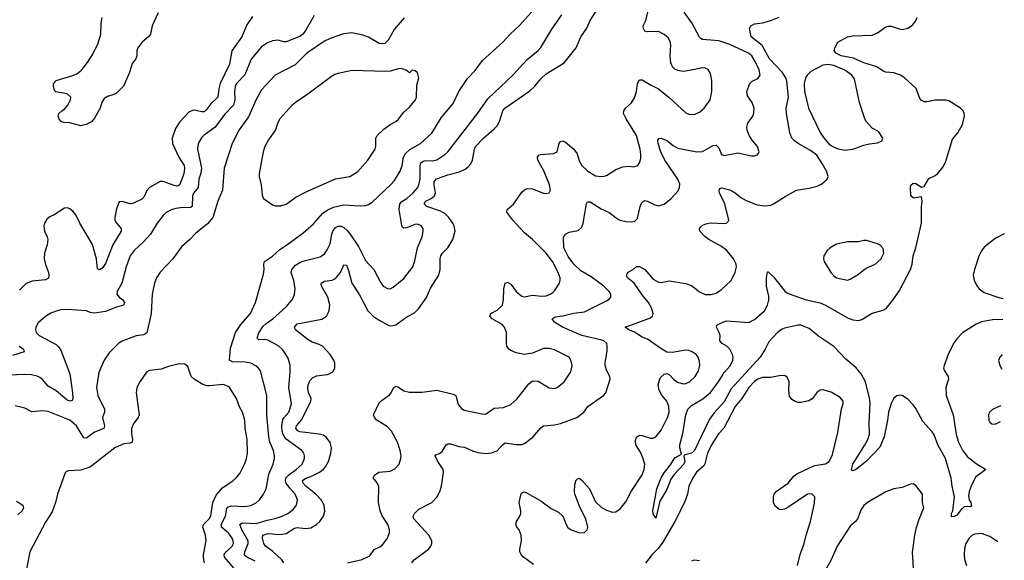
# Model space of a CAD drawing. Header units: inches. Extents: x 1954678 to 2060271, y 904822 to 1016299.
# Tile 371 of 403: x 2052603 to 2059796, y 984868 to 988815. Entities that reach past the tile are written whole.
import ezdxf

# ---------------------------------------------------------------- set-up
doc = ezdxf.new("R2010")
doc.units = ezdxf.units.IN
doc.header["$MEASUREMENT"] = 0
doc.layers.add('C0958', color=7, linetype='Continuous')

msp = doc.modelspace()

# ---------------------------------------------------------------- linework, layer by layer
at = {"layer": 'C0958', "color": 5}
for points, elevation in [([(2054184.7, 984790), (2054099.9, 984890), (2054097.5, 984910), (2054110, 984929.2), (2054154.8, 984970), (2054163.7, 984990), (2054162.3, 985010), (2054154.1, 985030), (2054130, 985063.2), (2054077.6, 985110), (2054075, 985130), (2054106.8, 985190), (2054114.7, 985245.3), (2054123.6, 985256.4), (2054150, 985265.9), (2054250, 985261.2), (2054290, 985267.2), (2054330, 985286.4), (2054354.5, 985310), (2054383.5, 985350), (2054402.2, 985390), (2054423.7, 985496.3), (2054453.7, 985570), (2054463.5, 985610), (2054464.7, 985630), (2054457.2, 985670), (2054430.6, 985730.6), (2054422.2, 985770), (2054407.3, 985930), (2054408.7, 986070), (2054361.1, 986250), (2054348, 986270), (2054328.2, 986288.2), (2054290, 986307.7), (2054250, 986314.8), (2054156.2, 986316.2), (2054135.1, 986330), (2054142.9, 986417.1), (2054178.2, 986530), (2054218.2, 986590), (2054288.5, 986670), (2054325.1, 986750), (2054383.5, 986956.5), (2054387.6, 986990), (2054385.3, 987030), (2054391.7, 987048.3), (2054450, 987087.9), (2054503.2, 987136.8), (2054555.1, 987170), (2054670, 987256.1), (2054750, 987325.2), (2054818, 987402), (2054850, 987424.3), (2054894.4, 987445.6), (2054970, 987463.2), (2055090, 987455.6), (2055130, 987458), (2055150, 987464.9), (2055176.9, 987483.1), (2055311.8, 987608.2), (2055339.9, 987640.1), (2055382.8, 987710), (2055398, 987750), (2055405.8, 987810), (2055421.7, 987838.3), (2055451.8, 987868.2), (2055530, 987911.3), (2055612.8, 987987.2), (2055681.9, 988098.1), (2055770, 988203.7), (2055811, 988290), (2055873.6, 988386.4), (2055930, 988444.9), (2055983.4, 988516.6), (2056131.3, 988650), (2056186, 988710), (2056251.2, 988770), (2056383.2, 988916.8)], 660), ([(2054753.7, 988846.3), (2054689.3, 988730), (2054671.9, 988708.1), (2054650, 988692.2), (2054550, 988653.5), (2054530, 988654.2), (2054490, 988666.2), (2054450, 988660.4), (2054413.8, 988646.2), (2054370, 988616.9), (2054293.8, 988526.1), (2054248.3, 988411.6), (2054190, 988351), (2054177.5, 988330), (2054170.9, 988290), (2054174.5, 988230), (2054164.6, 988190), (2054098.5, 988121.5), (2054030, 988030.8), (2053950, 987971.5), (2053930, 987951.6), (2053905.7, 987910), (2053902.3, 987870), (2053930.8, 987730), (2053925.3, 987694.7), (2053910.9, 987650), (2053906.3, 987590), (2053874.2, 987550), (2053864.4, 987530), (2053863.1, 987450), (2053850, 987443.2), (2053778.5, 987441.5), (2053743.8, 987436.2), (2053710, 987426.4), (2053673.3, 987406.7), (2053650, 987385.1), (2053606.5, 987330), (2053558, 987250), (2053507.8, 987192.2), (2053438.3, 987130), (2053410, 987091.6), (2053381.2, 987010), (2053348.1, 986890), (2053315.2, 986830), (2053311.3, 986810), (2053328.1, 986788.1), (2053355.3, 986770), (2053367.4, 986750), (2053362, 986730), (2053310, 986717.1), (2053230, 986683.1), (2053150, 986671.3), (2053117.1, 986677.1), (2053089.7, 986689.7), (2052950, 986699.7), (2052904.2, 986695.8), (2052870, 986687.8), (2052830, 986671.3), (2052790, 986647.6), (2052738.7, 986601.3), (2052720.4, 986570), (2052717.6, 986550), (2052723.1, 986530), (2052743.8, 986510), (2052870, 986442.8), (2052887.2, 986427.2), (2052902.4, 986402.4), (2052968.7, 986228.7), (2052988.4, 986091.6), (2052991.2, 986048.8), (2052984.9, 986035.1), (2052970.2, 986029.8), (2052950, 986037.2), (2052870, 986106), (2052810, 986139.8), (2052770, 986186.6), (2052750, 986201.2), (2052730, 986211.6), (2052690, 986221.6), (2052636.4, 986223.6), (2052470, 986217.3)], 640), ([(2055412.5, 988827.5), (2055337.2, 988742.8), (2055294.1, 988665.9), (2055270, 988641.4), (2055250, 988638), (2055230, 988642), (2055150, 988686.2), (2055110, 988703.1), (2055030, 988718), (2054969.3, 988710.7), (2054870, 988678), (2054830, 988657.7), (2054701.5, 988570), (2054613.9, 988486.1), (2054470, 988409.7), (2054370, 988303.6), (2054330, 988231.8), (2054273.7, 988106.3), (2054206.9, 988010), (2054154, 987910), (2054096.5, 987730), (2054084.7, 987570), (2054050.2, 987490), (2054012.9, 987370), (2053975.8, 987324.2), (2053886.8, 987253.2), (2053846.4, 987210), (2053783.7, 987156.3), (2053722.3, 987070), (2053629.4, 986970.6), (2053602.8, 986930), (2053587.9, 986890), (2053570.3, 986810), (2053563.2, 986670), (2053531.8, 986528.2), (2053510, 986515.1), (2053452.6, 986507.4), (2053350, 986467.8), (2053327.3, 986452.7), (2053256.9, 986383.1), (2053218.7, 986330), (2053181.8, 986238.2), (2053162.8, 986130), (2053172.6, 986070), (2053221.3, 985970), (2053221.2, 985950), (2053207.8, 985910), (2053223.2, 985850), (2053217, 985830), (2053150, 985803.7), (2053090, 985759.2), (2053070, 985762), (2053017.1, 985850), (2052970, 985890.6), (2052810, 985954), (2052770, 985958.9), (2052690.8, 985950.8), (2052638.9, 985978.9), (2052570, 985996.3)], 660), ([(2054302.9, 988837.2), (2054261.8, 988778.2), (2054225.2, 988690), (2054153.4, 988586.6), (2054136.4, 988490), (2054066.7, 988350), (2054056.8, 988310), (2054051.1, 988248.9), (2053998.8, 988201.2), (2053970, 988160.8), (2053950, 988143.2), (2053930, 988141.5), (2053890, 988153.1), (2053870, 988153.7), (2053839.1, 988140.9), (2053771.8, 988070), (2053740.2, 988019.8), (2053716.8, 987950), (2053718.8, 987910), (2053765.8, 987810), (2053803.3, 987750), (2053807.5, 987730), (2053801.1, 987690), (2053770, 987607.2), (2053750, 987600.3), (2053730, 987603.2), (2053650, 987632.9), (2053630, 987633.3), (2053550, 987589.7), (2053532.3, 987567.7), (2053510, 987518), (2053495.6, 987504.4), (2053430, 987472), (2053410, 987471.1), (2053350, 987487), (2053330, 987484), (2053310, 987434), (2053296.5, 987370), (2053298.6, 987350), (2053309.2, 987330), (2053343.2, 987290), (2053344.7, 987270), (2053282.9, 987170), (2053230, 987034), (2053210, 987005.1), (2053190, 986987.8), (2053170, 986995.3), (2053164.2, 987070), (2053133.4, 987173.4), (2053041.7, 987330), (2053012.2, 987390), (2052990, 987416.3), (2052970, 987433.6), (2052950, 987440.7), (2052930, 987437.6), (2052854, 987390), (2052823.6, 987376.4), (2052802, 987358), (2052783, 987330), (2052778, 987310), (2052783.8, 987270), (2052803.1, 987230), (2052807.2, 987210), (2052802.3, 987170), (2052783.9, 987110), (2052781.3, 987070), (2052790, 987026.8), (2052812.1, 986967.9), (2052816, 986950), (2052812.4, 986927.6), (2052790, 986915.6), (2052693.1, 986906.9), (2052650, 986887.6), (2052600, 986840)], 620), ([(2053613.8, 988866.2), (2053569.2, 988770), (2053558.4, 988710), (2053543, 988690), (2053497, 988650), (2053465.3, 988610), (2053459.5, 988590), (2053459.3, 988550), (2053450.5, 988530), (2053424.7, 988495.3), (2053404.3, 988430), (2053360.7, 988330), (2053310, 988278.4), (2053290, 988268.1), (2053244.7, 988255.3), (2053219.9, 988240.1), (2053202, 988210), (2053190.6, 988170), (2053150, 988096), (2053126, 988070), (2053089, 988049), (2053050, 988040.9), (2052970, 988061.2), (2052924.7, 988064.7), (2052909, 988069), (2052890, 988088), (2052884, 988110), (2052889, 988130), (2052909.4, 988150.6), (2052930, 988161), (2052955.3, 988190), (2052974, 988230), (2052975.3, 988250), (2052950, 988274), (2052867.3, 988287.3), (2052858, 988298), (2052848.9, 988328.9), (2052848.7, 988350), (2052869.6, 988370.4), (2052990, 988407), (2053019.4, 988420.6), (2053053.6, 988446.4), (2053098.5, 988501.5), (2053138, 988562), (2053176.1, 988643.9), (2053194.5, 988710), (2053197.5, 988790), (2053205.7, 988830)], 580), ([(2054322.1, 984862.1), (2054261.1, 984890), (2054245.7, 984905.7), (2054247.8, 984930), (2054272.2, 984990), (2054270.8, 985010), (2054226.4, 985090), (2054211.3, 985130), (2054230, 985140.2), (2054330, 985136.6), (2054410, 985161.3), (2054470, 985173), (2054520.5, 985190), (2054562, 985210), (2054600.8, 985239.2), (2054624.5, 985270), (2054632.3, 985310), (2054616.2, 985350), (2054575.1, 985395.1), (2054550.4, 985430), (2054543.8, 985450), (2054546.8, 985470), (2054565.2, 985490), (2054621.5, 985530), (2054666.6, 985570), (2054684.2, 985610), (2054684.2, 985630), (2054678, 985650), (2054664.7, 985670), (2054550, 985752.4), (2054526.4, 985786.4), (2054519.5, 985810), (2054517.9, 985850), (2054524.7, 985895.3), (2054531.1, 985908.9), (2054567.8, 985950), (2054587.7, 986010), (2054569.8, 986130), (2054579.3, 986240.7), (2054578.7, 986290), (2054563.3, 986343.3), (2054524.5, 986404.5), (2054492.8, 986432.8), (2054414.4, 986474.4), (2054390, 986479), (2054350, 986476.4), (2054336.4, 986490), (2054350, 986528.8), (2054382, 986578), (2054402.6, 986597.4), (2054452.4, 986630), (2054550, 986718.3), (2054590, 986767), (2054603.1, 986790), (2054610.9, 986810), (2054615, 986850), (2054605.5, 986910), (2054586, 986970), (2054591, 986990), (2054618.3, 987021.7), (2054650, 987042), (2054671.5, 987051.5), (2054797.3, 987082.7), (2054830, 987104.4), (2054850, 987134.9), (2054870, 987179.3), (2054882.4, 987250), (2054889.9, 987270), (2054910, 987297.6), (2054930, 987308.3), (2054950, 987306.4), (2054970, 987296.9), (2054995.8, 987275.8), (2055022.2, 987242.2), (2055077.9, 987157.9), (2055130, 987057.1), (2055190, 986990.4), (2055238.2, 986898.2), (2055259.1, 986870), (2055290, 986852.4), (2055310, 986850.4), (2055330, 986861.6), (2055410, 986925.7), (2055474, 987010), (2055490, 987054.8), (2055509.8, 987150), (2055542.2, 987230), (2055551.1, 987270), (2055549.6, 987290), (2055535.6, 987310), (2055510, 987322), (2055490, 987319.7), (2055430, 987294), (2055410, 987291.8), (2055400.4, 987300.4), (2055393.4, 987313.4), (2055374.3, 987430), (2055379.5, 987470), (2055393.5, 987486.5), (2055429.8, 987510), (2055477.6, 987550), (2055510.7, 987590), (2055522.2, 987617.8), (2055528.8, 987651.2), (2055528.2, 987750), (2055533.8, 987770), (2055550, 987783), (2055570, 987788), (2055615.1, 987784.9), (2055650, 987791.6), (2055708.6, 987830), (2055729.9, 987850.1), (2055950, 988133.1), (2056023.9, 988236.1), (2056207.2, 988412.8), (2056310, 988524.9), (2056389.6, 988590), (2056410, 988612.4), (2056490, 988746.7), (2056562.2, 988850)], 640), ([(2054533.2, 984850), (2054518.7, 984870), (2054450, 984935.2), (2054398.7, 984970), (2054386, 984990), (2054376.2, 985030), (2054379.7, 985050), (2054410, 985061.8), (2054430, 985063.4), (2054490, 985055.6), (2054522.1, 985057.9), (2054550, 985064), (2054610, 985101.3), (2054630, 985107.8), (2054690, 985099), (2054730, 985105), (2054771.6, 985128.4), (2054794.5, 985150), (2054822.7, 985190), (2054832.8, 985227.2), (2054827.1, 985270), (2054804.2, 985310), (2054766, 985350), (2054693.2, 985410), (2054674.3, 985430), (2054669.9, 985450), (2054693.6, 985466.4), (2054730, 985478.5), (2054793.1, 985510), (2054820.7, 985530), (2054836.5, 985550), (2054858.9, 985590), (2054876.5, 985650), (2054879.8, 985690), (2054870, 985726.6), (2054845.1, 985765.1), (2054820.4, 985780.3), (2054789.3, 985789.3), (2054650, 985805.6), (2054633.7, 985813.7), (2054620.3, 985830), (2054624, 985850), (2054663.9, 985896.1), (2054729.8, 986030), (2054730.8, 986050), (2054713.4, 986093.4), (2054707.8, 986127.8), (2054710.5, 986150), (2054722.1, 986177.9), (2054741, 986199), (2054770, 986214.6), (2054850, 986225.2), (2054869, 986231), (2054890, 986244.6), (2054904.7, 986270), (2054905.1, 986310), (2054897.6, 986330), (2054871.9, 986370), (2054816, 986430), (2054790, 986444.5), (2054740.4, 986460.4), (2054710, 986477.8), (2054617.2, 986550), (2054609.7, 986570), (2054630, 986593.7), (2054810.7, 986629.3), (2054843.6, 986650), (2054863, 986690), (2054867.9, 986732.1), (2054854.8, 986790), (2054808.4, 986870), (2054804.7, 986890), (2054830, 986905.8), (2054886.6, 986913.4), (2054910, 986924.9), (2054947.2, 986970), (2054970, 987024.9), (2054990, 987023.8), (2055004.5, 986984.5), (2055028, 986890), (2055084.8, 986804.8), (2055145.5, 986690), (2055184.5, 986650), (2055230, 986620.2), (2055290, 986587.9), (2055310, 986580.8), (2055330, 986580.9), (2055350, 986587.4), (2055430, 986646), (2055485.8, 986674.2), (2055516.8, 986703.2), (2055574.1, 986785.9), (2055604.3, 986855.7), (2055664.1, 986950), (2055673.3, 986990), (2055673.3, 987070), (2055678.7, 987090), (2055691.7, 987110), (2055730.9, 987150), (2055767.2, 987210), (2055784.2, 987270), (2055776.8, 987310), (2055765.8, 987330), (2055737.4, 987370), (2055710, 987398.5), (2055677.5, 987417.5), (2055576, 987450), (2055556.4, 987470), (2055568.8, 987490), (2055609.8, 987510), (2055633.8, 987530), (2055640.6, 987550), (2055629.9, 987610), (2055630.6, 987630), (2055647.2, 987652.8), (2055730, 987682), (2055814.8, 987705.2), (2055856, 987724), (2055879, 987741), (2055897.4, 987762.6), (2055910.9, 987790), (2055924.5, 987870), (2055932.2, 987890), (2055990, 987950.2), (2056070, 988018.3), (2056090, 988041.1), (2056107.9, 988072.1), (2056131.5, 988148.5), (2056146.6, 988170), (2056330, 988296.2), (2056367, 988330), (2056410, 988384.1), (2056450, 988419.7), (2056580.2, 988499.8), (2056668.4, 988610), (2056703.1, 988690), (2056746.9, 988753.1), (2056769.7, 988810), (2056822.4, 988890)], 620), ([(2054997.2, 984850), (2055105.5, 984874.5), (2055159.9, 984900.1), (2055193.3, 984946.7), (2055234.4, 984965.6), (2055256.1, 984983.9), (2055289.9, 985030.1), (2055304, 985070), (2055304.5, 985090), (2055291.9, 985130), (2055251.7, 985191.7), (2055235.1, 985230), (2055224.5, 985290), (2055225.6, 985405.6), (2055213.9, 985433.9), (2055185.6, 985470), (2055193.6, 985490), (2055227, 985510), (2055310, 985519.1), (2055344.2, 985535.8), (2055375.1, 985570), (2055387.4, 985610), (2055388.6, 985630), (2055382.4, 985670), (2055363.1, 985730), (2055318.8, 985810), (2055290, 985841.5), (2055211.6, 985890), (2055195.1, 985910), (2055187, 985930), (2055230, 986016.5), (2055250, 986036.9), (2055304.1, 986075.9), (2055316.3, 986090), (2055332.8, 986127.2), (2055350, 986139.3), (2055370, 986131.8), (2055410, 986104.6), (2055450, 986094.6), (2055543.7, 986096.3), (2055650, 986110.3), (2055770, 986079.5), (2055790, 986070.5), (2055805.4, 986005.4), (2055830, 985974.9), (2055850, 985963.8), (2055990, 985934.4), (2056010, 985936.4), (2056070, 985977.4), (2056137.5, 985982.5), (2056190, 986004.2), (2056235.5, 986044.5), (2056323.3, 986156.7), (2056350, 986177.1), (2056390, 986174.9), (2056470, 986126.7), (2056510, 986123.1), (2056530, 986130.5), (2056579.5, 986170), (2056630, 986242.8), (2056638.7, 986290), (2056629.6, 986329.7), (2056617, 986350), (2056510, 986405.1), (2056470, 986415.1), (2056430, 986414.7), (2056350, 986379.6), (2056290, 986371.2), (2056230, 986383.1), (2056190, 986398.5), (2056175.8, 986410), (2056162.7, 986430), (2056158.8, 986450), (2056158.2, 986530), (2056143.9, 986570), (2056126.3, 986590), (2056053.6, 986630), (2056038.4, 986650), (2056044.5, 986670), (2056090, 986693.1), (2056128.9, 986731.1), (2056138.2, 986770), (2056140.4, 986850), (2056149.8, 986890.2), (2056162.8, 986897.2), (2056170, 986899.5), (2056190, 986884.9), (2056229.5, 986829.5), (2056270, 986797.4), (2056290, 986792), (2056350, 986803.8), (2056415.3, 986795.3), (2056450, 986799.6), (2056479.3, 986810), (2056497.8, 986822.2), (2056510, 986834), (2056546.3, 986890), (2056552.1, 986910), (2056550.9, 986930), (2056536.4, 986970), (2056495, 987050), (2056450, 987111.1), (2056350, 987209.7), (2056290, 987257.7), (2056205.7, 987350), (2056161.6, 987410), (2056164.5, 987430), (2056210, 987468.9), (2056270, 987555.4), (2056290, 987572.9), (2056310, 987581.5), (2056350, 987578.9), (2056430, 987547.7), (2056450, 987546), (2056470, 987550.5), (2056479.7, 987570), (2056474.4, 987610), (2056432.5, 987712.5), (2056387.6, 987790), (2056384.7, 987810), (2056394.7, 987825.3), (2056408.7, 987830), (2056501.6, 987838.4), (2056529.5, 987850), (2056543, 987910), (2056553.8, 987926.2), (2056570, 987930.4), (2056590, 987921.3), (2056650, 987870.2), (2056674.7, 987834.7), (2056690, 987783.8), (2056710, 987750.3), (2056754, 987710), (2056810, 987676), (2056850, 987670.3), (2056870, 987672.9), (2056890, 987678.3), (2056958.7, 987721.3), (2057010, 987740.3), (2057050, 987744.9), (2057090, 987741.7), (2057118, 987750), (2057131.6, 987770), (2057139.4, 987800.6), (2057141.1, 987830), (2057136.4, 987870), (2057107.8, 987970), (2057032.7, 988090), (2057015, 988130), (2057016.8, 988150), (2057029.7, 988170), (2057071.5, 988208.5), (2057095.4, 988244.6), (2057108.9, 988290), (2057116.9, 988350), (2057130, 988374.9), (2057150, 988376.5), (2057210, 988339.5), (2057270.7, 988310), (2057346.9, 988246.9), (2057470, 988134.4), (2057490, 988124.2), (2057530, 988121.7), (2057570, 988139.5), (2057604.2, 988170), (2057646.9, 988230), (2057659.7, 988290), (2057658.9, 988370), (2057650, 988422), (2057631.7, 988451.7), (2057610, 988462), (2057590, 988464.2), (2057497.1, 988442.9), (2057450, 988437.7), (2057410, 988443.5), (2057390, 988454), (2057371.5, 988471.5), (2057359.3, 988499.3), (2057354, 988550), (2057359.7, 988630), (2057355.3, 988655.3), (2057341.3, 988681.3), (2057310, 988707.8), (2057270, 988728.2), (2057186.9, 988726.9), (2057170, 988731.8), (2057159.7, 988750), (2057158.5, 988770), (2057176, 988810), (2057191.6, 988870)], 580), ([(2055466.6, 984850), (2055484.5, 984870), (2055589.2, 984950), (2055605.2, 984970), (2055614, 984990), (2055614, 985010), (2055592.7, 985050), (2055482.7, 985170), (2055477.2, 985190), (2055486, 985210), (2055519.1, 985240.9), (2055614.5, 985290), (2055651.1, 985328.9), (2055671.5, 985370), (2055683.6, 985410), (2055699.6, 985510), (2055696.9, 985530), (2055656.9, 985590), (2055639, 985630), (2055643.2, 985636.8), (2055670, 985647.3), (2055690, 985662.8), (2055717.2, 985710), (2055730, 985719.1), (2055750, 985718.7), (2055810, 985699.3), (2055853, 985693), (2055910, 985666.8), (2055950, 985654.5), (2056010, 985648.3), (2056050, 985651.6), (2056090, 985666), (2056130, 985710.4), (2056150, 985725.3), (2056230, 985713.4), (2056270, 985712.2), (2056290, 985721.6), (2056352.2, 985767.8), (2056410, 985835.5), (2056430, 985848.5), (2056510, 985856.9), (2056553.8, 985866.2), (2056672, 985910), (2056725.1, 985950), (2056754.5, 985990), (2056770, 986003.8), (2056867.3, 986070), (2056886, 986090), (2056916.9, 986190), (2056913.3, 986210), (2056890.9, 986250.9), (2056879.7, 986290), (2056879.2, 986310), (2056893.6, 986393.6), (2056895.4, 986430), (2056891.5, 986450), (2056869.8, 986469.8), (2056855.6, 986475.6), (2056710, 986508.8), (2056568.3, 986570), (2056510, 986605.3), (2056493.3, 986630), (2056514.2, 986645.8), (2056570, 986652.2), (2056650, 986671.5), (2056730, 986680.7), (2056890, 986761.3), (2056910, 986774.9), (2056921.3, 986790), (2056921.1, 986810), (2056910, 986829.5), (2056869.6, 986870), (2056778.1, 986938.1), (2056702.3, 986982.3), (2056652.1, 987030), (2056610, 987084.8), (2056578.9, 987150), (2056576.6, 987223.4), (2056589.3, 987250), (2056617.2, 987262.8), (2056683.1, 987276.9), (2056710, 987300.7), (2056719.2, 987330), (2056743.5, 987470), (2056750, 987484.9), (2056770, 987484.2), (2056850, 987434), (2056910, 987406.7), (2056970, 987360.7), (2056990, 987351.3), (2057030, 987340.8), (2057070, 987338), (2057096.9, 987343.1), (2057116.2, 987363.8), (2057134.7, 987450), (2057145.1, 987474.9), (2057161.2, 987490), (2057170, 987494), (2057190, 987490.3), (2057242.6, 987462.6), (2057270, 987455.3), (2057310, 987467.2), (2057362.9, 987510), (2057414.3, 987565.7), (2057424.2, 987590), (2057425.4, 987614.6), (2057411, 987650), (2057317, 987790), (2057286, 987850), (2057266, 987910), (2057265.1, 987934.9), (2057271.8, 987948.2), (2057290, 987950.3), (2057330, 987934), (2057376.7, 987896.7), (2057410, 987878), (2057550, 987850.2), (2057590, 987851.4), (2057670, 987896.9), (2057690, 987898), (2057710, 987879.1), (2057730, 987830.8), (2057750, 987822.4), (2057850, 987841.6), (2057950, 987822), (2057970, 987822), (2057991.7, 987828.3), (2058000.2, 987839.8), (2058005.2, 987850), (2057992.7, 987890), (2057954.7, 987934.8), (2057932.8, 987970), (2057917.7, 988010), (2057915.4, 988030), (2057921.3, 988058.7), (2057958, 988110), (2057965.6, 988134.4), (2057968.3, 988170), (2057954.7, 988210), (2057919.8, 988259.8), (2057915.6, 988290), (2057936.9, 988350), (2057954.2, 988365.8), (2057994.3, 988385.7), (2058012, 988410), (2058004, 988450), (2057976.4, 988510), (2057950.5, 988550), (2057927.6, 988570), (2057790, 988634.4), (2057710, 988659.7), (2057590, 988669.8), (2057578, 988678), (2057568.3, 988688.3), (2057512.5, 988792.5), (2057456.9, 988870)], 560), ([(2056356.1, 984836.1), (2056282.7, 984890), (2056266, 984910), (2056257.2, 984930), (2056257.2, 984950), (2056269.3, 985010), (2056266.6, 985050), (2056252, 985090), (2056235.1, 985110), (2056226.6, 985130), (2056231.8, 985150), (2056254.2, 985185.9), (2056262.9, 985210), (2056263.6, 985230), (2056252.3, 985290), (2056267.3, 985352.7), (2056276.5, 985363.5), (2056290, 985367.3), (2056310, 985358.4), (2056410, 985301.5), (2056486.3, 985246.3), (2056539.8, 985219.8), (2056569.6, 985189.6), (2056594, 985130), (2056608.3, 985108.3), (2056632.7, 985090), (2056692.2, 985067.7), (2056730, 985070.5), (2056749.5, 985090), (2056753, 985110), (2056739.7, 985170), (2056698.5, 985250), (2056658.7, 985350), (2056655.1, 985370), (2056659.1, 985420.9), (2056667.8, 985452.2), (2056677.5, 985462.5), (2056690, 985467.7), (2056710, 985452.7), (2056765.5, 985390), (2056810, 985293.4), (2056850, 985256.5), (2056890, 985232.8), (2056930, 985218.9), (2056957.6, 985222.4), (2056990, 985242.4), (2057030, 985295.5), (2057071, 985370), (2057150, 985492.4), (2057165.6, 985530), (2057168.7, 985570), (2057156, 985616), (2057138.4, 985658.4), (2057103.6, 985710), (2057102.7, 985742.7), (2057110, 985766.8), (2057130, 985780.4), (2057150, 985778.3), (2057210, 985759), (2057230, 985760.3), (2057250, 985768.9), (2057290, 985818.7), (2057336.5, 985910), (2057346.8, 985950), (2057346.2, 985990), (2057330, 986029.4), (2057294.3, 986074.3), (2057275.1, 986110), (2057268.2, 986150), (2057281.1, 986198.9), (2057310, 986227.3), (2057330, 986230.7), (2057350, 986220.7), (2057379.3, 986190), (2057409.3, 986169.3), (2057450, 986156.5), (2057470, 986158.3), (2057495.6, 986170), (2057538, 986210), (2057561.1, 986250), (2057572.1, 986290), (2057570, 986322), (2057559.7, 986350), (2057543.6, 986370), (2057514.5, 986390), (2057490, 986399.2), (2057470, 986400.9), (2057370, 986384.4), (2057330, 986388.2), (2057278.3, 986418.3), (2057190, 986482.8), (2057150, 986498), (2057093.6, 986533.6), (2057052, 986550), (2057026, 986570), (2057210, 986638.3), (2057224.7, 986650), (2057230.8, 986670), (2057219.1, 986710), (2057195.7, 986750), (2057150, 986805.1), (2057090.7, 986890.7), (2057043.5, 986930), (2057035.6, 986950), (2057040.4, 986959.6), (2057048.6, 986971.4), (2057084, 986990), (2057107.8, 987012.2), (2057130, 987014), (2057170.3, 986990), (2057230, 986920.2), (2057270, 986899.6), (2057290, 986896.5), (2057350, 986909), (2057470, 986888.3), (2057510, 986873.8), (2057570, 986827.4), (2057610, 986807.2), (2057651.2, 986808.8), (2057690, 986818.4), (2057730, 986844.9), (2057799.5, 986910), (2057829.6, 986970.4), (2057839.6, 987010), (2057836.9, 987030), (2057818, 987070), (2057768, 987130), (2057730, 987158.8), (2057638, 987210), (2057611.3, 987230), (2057572, 987270), (2057569.5, 987290), (2057578, 987302), (2057587.9, 987312.1), (2057614.7, 987325.2), (2057650, 987331.6), (2057752.6, 987327.4), (2057770, 987330.7), (2057779.3, 987340.7), (2057782.9, 987350), (2057753.6, 987470), (2057715.1, 987550), (2057712.3, 987570), (2057718.6, 987581.4), (2057732.1, 987587.9), (2057790, 987572.3), (2057830, 987550.2), (2057870, 987517.6), (2057910, 987493.8), (2057990, 987462.4), (2058050, 987456.9), (2058090, 987461.7), (2058110.6, 987470.6), (2058194.9, 987525.1), (2058272.4, 987567.6), (2058290, 987573.8), (2058370, 987584.2), (2058430, 987599.5), (2058462.9, 987617.1), (2058502.7, 987650), (2058509.4, 987670.6), (2058496.9, 987710), (2058465.9, 987765.9), (2058425.4, 987825.4), (2058380.4, 987860.4), (2058289.7, 987910), (2058262, 987930), (2058244.4, 987950), (2058230, 987988.7), (2058204, 988130), (2058203.1, 988170), (2058219.1, 988250), (2058207.1, 988367.1), (2058199.8, 988390), (2058172, 988432), (2058080.2, 988530), (2058025.9, 988625.9), (2057947.8, 988690), (2057934.5, 988750), (2057943.7, 988770), (2057970, 988784.4), (2058030, 988791.7), (2058090.8, 988809.2), (2058150, 988832.9)], 540), ([(2059784.6, 986624.7), (2059710, 986623.1), (2059630, 986608.9), (2059590, 986591.8), (2059490, 986528.5), (2059450, 986484.4), (2059426, 986450), (2059385, 986370), (2059355.8, 986290), (2059352.7, 986270), (2059358, 986250), (2059384.9, 986210), (2059387.7, 986190), (2059368.4, 986130), (2059370.2, 986070), (2059422.9, 985930), (2059445.4, 985785.4), (2059460.8, 985730), (2059491.2, 985671.2), (2059525.8, 985625.8), (2059590, 985574.9), (2059660.7, 985530), (2059584.4, 985475.6), (2059554.2, 985410), (2059539.7, 985370), (2059535.1, 985335.1), (2059538.7, 985310), (2059550.6, 985289.4), (2059556.8, 985263.2), (2059550, 985259), (2059530, 985261.6), (2059503.1, 985256.9), (2059481, 985239), (2059450, 985198.4), (2059430, 985186.6), (2059410, 985186), (2059409.6, 985209.6), (2059419.6, 985230), (2059431.5, 985330), (2059414.4, 985410), (2059407.6, 985467.6), (2059366.3, 985610), (2059309.6, 985709.6), (2059283, 985783), (2059270, 985806.8), (2059201.9, 985881.9), (2059150, 985976.8), (2059130, 986002.9), (2059090, 986044.1), (2059050, 986071.6), (2059030, 986073.1), (2059010, 986068), (2058990, 986051.5), (2058970, 986012), (2058949.5, 985950), (2058943, 985890), (2058918.1, 985770), (2058886.4, 985693.6), (2058790, 985591.1), (2058710, 985529.4), (2058690, 985521.2), (2058684.1, 985524.1), (2058679, 985530), (2058688.5, 985570), (2058775.2, 985704.8), (2058799.2, 985750), (2058811, 985789), (2058807.5, 985872.5), (2058816.2, 986016.2), (2058812.3, 986052.3), (2058782.5, 986170), (2058750, 986229), (2058713.7, 986273.7), (2058637.1, 986337.1), (2058550, 986429.8), (2058441.1, 986501.1), (2058370, 986559.2), (2058310, 986583.5), (2058290, 986585.4), (2058190, 986561.9), (2058168.2, 986551.8), (2058139.4, 986530), (2058076.3, 986463.7), (2058050, 986408.3), (2058013.4, 986350), (2057801.4, 986118.6), (2057750, 986025.7), (2057675.7, 985944.3), (2057642.4, 985897.6), (2057533.6, 985670), (2057510, 985649.1), (2057463.1, 985636.9), (2057454, 985630), (2057460.9, 985590), (2057454.4, 985570), (2057384.8, 985495.2), (2057360.4, 985459.6), (2057330, 985383.7), (2057279.9, 985300.1), (2057250, 985175.3), (2057230, 985208), (2057228.3, 985230), (2057256.9, 985390), (2057288.2, 985470), (2057310, 985506.4), (2057356.4, 985563.6), (2057390, 985617), (2057437, 985643), (2057425.1, 985690), (2057426.6, 985710), (2057447.5, 985792.5), (2057469.2, 985929.2), (2057484.9, 985970), (2057510, 985998.4), (2057593.2, 986046.8), (2057650, 986091.8), (2057708.2, 986170), (2057750, 986238.3), (2057792.2, 986287.8), (2057813.3, 986330), (2057815.3, 986350), (2057810.8, 986370), (2057789.9, 986409.9), (2057770, 986431.3), (2057734.5, 986450), (2057717, 986470), (2057719, 986510), (2057714, 986530), (2057692.7, 986570), (2057696.5, 986583.5), (2057702, 986590), (2057746, 986610), (2057770, 986615), (2057930, 986602.8), (2057970, 986625.4), (2058043.4, 986690), (2058066.3, 986730), (2058075.9, 986770), (2058076.2, 986796.2), (2058059.7, 986870), (2058058.4, 986930), (2058066.8, 986973.2), (2058070, 986974.8), (2058110, 986938), (2058192.3, 986832.3), (2058216.9, 986816.9), (2058348.9, 986770), (2058450, 986748.6), (2058490, 986730.6), (2058650, 986637.7), (2058690, 986623.3), (2058730, 986619.1), (2058754.3, 986625.7), (2058830, 986671.3), (2058910, 986693.1), (2058933.7, 986706.3), (2058990, 986776.9), (2059030, 986838), (2059111.8, 986990), (2059123.4, 987030), (2059129.4, 987090.6), (2059149.9, 987150), (2059191.8, 987330), (2059192.1, 987452.1), (2059197, 987490), (2059190, 987522.4), (2059132.2, 987512.3), (2059112.6, 987530), (2059109.7, 987590), (2059113.1, 987606.9), (2059130, 987622.3), (2059150, 987619.2), (2059190, 987593.2), (2059210, 987596.9), (2059245.6, 987654.4), (2059286.2, 987673.8), (2059307, 987690), (2059350, 987740.5), (2059370, 987781), (2059417.2, 987942.7), (2059457.4, 987990), (2059489.7, 988050), (2059504.2, 988110), (2059502.9, 988130), (2059495.6, 988150), (2059477, 988170), (2059390, 988223.5), (2059370, 988228.2), (2059290, 988228), (2059230, 988214), (2059210, 988214.5), (2059190, 988224.5), (2059179.4, 988239.4), (2059152.2, 988312.3), (2059067.8, 988390), (2059038.7, 988410), (2058990, 988426.8), (2058930, 988431.6), (2058910, 988439.3), (2058863.5, 988470), (2058770, 988500.2), (2058693.2, 988533.2), (2058604.2, 988550), (2058565.6, 988570), (2058552.3, 988590), (2058558, 988610), (2058579.3, 988650), (2058649.8, 988690.2), (2058690, 988697.6), (2058830, 988703.1), (2058870, 988719.5), (2058930, 988763.8), (2058950, 988768.2), (2058970, 988768.2), (2059027.4, 988747.4), (2059050, 988744.2), (2059090, 988754), (2059124.6, 988775.4), (2059150, 988807.3), (2059159.7, 988830)], 520), ([(2059796, 987251.8), (2059730, 987216.8), (2059650, 987153.8), (2059630, 987128.4), (2059610, 987087.8), (2059577.4, 986990), (2059569.3, 986950), (2059575.3, 986910), (2059598, 986870), (2059612.9, 986850), (2059650, 986823.5), (2059763.1, 986783.1), (2059787.4, 986780.1)], 520), ([(2052598.4, 986430), (2052630.4, 986410), (2052634.8, 986390), (2052550, 986362.3)], 620), ([(2059779.8, 986370.3), (2059779.3, 986370), (2059763, 986350), (2059753.7, 986326.3), (2059763.8, 986290), (2059777.4, 986263.7)], 540), ([(2053953.5, 984850), (2053945.5, 984885.5), (2053945.3, 984910), (2053964.7, 985010), (2053958.8, 985050), (2053941.7, 985110), (2053944.6, 985130), (2053987.4, 985170), (2053998.9, 985190), (2054013.5, 985290), (2054037.3, 985342.7), (2054083.9, 985396.1), (2054161.6, 985450), (2054186.8, 985473.2), (2054210, 985502), (2054246.5, 985573.5), (2054259.7, 985610), (2054267.4, 985650), (2054263.5, 985750), (2054249.7, 985830), (2054248.4, 985890), (2054230, 985949.3), (2054208.9, 985988.9), (2054185.4, 986050), (2054133.5, 986133.5), (2054090, 986150.8), (2053990, 986141.1), (2053970, 986142), (2053934.5, 986154.5), (2053876, 986190), (2053856, 986210), (2053830, 986282), (2053810, 986299), (2053770, 986301.2), (2053690, 986282), (2053636.5, 986263.5), (2053550, 986253.6), (2053530, 986240.9), (2053479.3, 986170), (2053459.3, 986130), (2053452.7, 986090), (2053475.3, 985930), (2053468.4, 985910), (2053435.3, 985870), (2053420.3, 985830), (2053420.2, 985790), (2053427.8, 985750), (2053423.8, 985730), (2053410, 985722.7), (2053362.3, 985717.7), (2053298, 985690), (2053130, 985556.8), (2053110, 985546.4), (2053050, 985526.2), (2052958, 985522), (2052944.1, 985515.9), (2052934.9, 985505.1), (2052877.8, 985350), (2052863.2, 985290), (2052838.6, 985221.4), (2052790, 985146), (2052676.5, 984930), (2052649.3, 984790.7)], 680), ([(2058284.8, 984830), (2058303.7, 984910), (2058335, 984990), (2058349.1, 985050.9), (2058380.4, 985150), (2058410, 985284.7), (2058412.1, 985330), (2058390, 985352.4), (2058358.8, 985350), (2058221.1, 985258.9), (2058190, 985241.5), (2058170, 985236.4), (2058150, 985239.2), (2058121.9, 985261.9), (2058108.7, 985290), (2058109.8, 985330), (2058115.5, 985350), (2058130, 985369), (2058217.2, 985430), (2058259, 985481), (2058280.6, 985499.4), (2058410, 985560.9), (2058490, 985572.2), (2058517.6, 985590), (2058539.8, 985640.2), (2058579.8, 985800.2), (2058607.5, 985972.5), (2058618.7, 986010), (2058618, 986030), (2058596.6, 986056.6), (2058530, 986095.1), (2058470, 986113.2), (2058450, 986109.3), (2058430, 986096), (2058393.3, 986046.7), (2058367.5, 986032.5), (2058310, 986021), (2058290, 986021), (2058267.9, 986027.9), (2058242.5, 986042.5), (2058226, 986066), (2058221.1, 986110), (2058224.2, 986170), (2058210, 986205.2), (2058190, 986217), (2058150, 986215.6), (2058090, 986202), (2058030, 986203.1), (2057994.4, 986190), (2057970, 986173.3), (2057929.3, 986130), (2057877.6, 986050), (2057829.4, 985990), (2057746.5, 985833.5), (2057707.1, 985790), (2057658, 985710), (2057627, 985650), (2057608.9, 985571.1), (2057601.4, 985558.6), (2057547.7, 985510), (2057520.6, 985470), (2057490.2, 985410), (2057481.3, 985350), (2057459.2, 985290), (2057387.9, 985152.1), (2057300.2, 984999.8), (2057266.7, 984953.3), (2057224.1, 984910), (2057173.9, 984846.1)], 540), ([(2059771.3, 985994.4), (2059750, 985987.8), (2059710, 985967.8), (2059688.5, 985950), (2059679.5, 985930), (2059682, 985890), (2059690, 985876), (2059705.3, 985865.3), (2059730, 985861.6), (2059768.8, 985881)], 540), ([(2059132.1, 984810), (2059124.1, 984924.1), (2059141.2, 985050), (2059153.7, 985106.3), (2059172.8, 985167.2), (2059208.3, 985250), (2059197.7, 985290), (2059197.6, 985350), (2059150, 985414), (2059130, 985426), (2059110, 985423.7), (2059050, 985399.3), (2058990, 985389.5), (2058930, 985367.8), (2058796.3, 985290), (2058770, 985267.6), (2058750, 985238), (2058722.3, 985170), (2058708.5, 985151.5), (2058670, 985116.3), (2058575.8, 984970), (2058530.2, 984870), (2058496.5, 984810)], 540), ([(2052579.4, 985299.4), (2052624.4, 985270), (2052630.3, 985250), (2052620.9, 985230), (2052590, 985200.4)], 660), ([(2059749, 985001.7), (2059690, 985042), (2059630, 985063.5), (2059581.1, 985058.9), (2059562, 985050), (2059539.3, 985030), (2059514, 984990), (2059505.4, 984954.6), (2059502.6, 984910), (2059506.4, 984873.6), (2059519.5, 984830)], 540), ([(2057570, 984863.7), (2057530, 984869.4), (2057510, 984862)], 560)]:
    msp.add_lwpolyline(points, dxfattribs=dict(at, elevation=elevation))
for points, elevation in [([(2058510, 988488.7), (2058470, 988482.2), (2058383.7, 988436.3), (2058355.8, 988410), (2058342.5, 988390), (2058333.8, 988350), (2058335.6, 988290), (2058365.4, 988170), (2058450, 987990.6), (2058473.9, 987953.9), (2058511.6, 987911.5), (2058533.4, 987893.4), (2058574, 987874), (2058630, 987862.4), (2058690, 987868.4), (2058770, 987898), (2058810, 987908), (2058870, 987914.8), (2058902, 987930), (2058909, 987950), (2058878, 987998), (2058830, 988022), (2058789.3, 988070), (2058778, 988090), (2058739.2, 988210), (2058703.9, 988370), (2058696, 988390), (2058681.1, 988410), (2058630, 988445.8), (2058550, 988480.2)], 540), ([(2055390, 988457.6), (2055370, 988456.9), (2055310, 988439.1), (2055277.1, 988437.1), (2055030, 988444.2), (2054930, 988422.6), (2054905.6, 988414.4), (2054880.9, 988399.1), (2054708.2, 988271.8), (2054623.7, 988216.3), (2054590, 988187.6), (2054502.6, 988090), (2054490.4, 988070), (2054472.2, 988010), (2054421.3, 987938.7), (2054393.1, 987890), (2054380.8, 987850), (2054352.8, 987692.8), (2054352.7, 987670), (2054366.4, 987610), (2054372.8, 987532.8), (2054384, 987510), (2054450, 987464), (2054470, 987456.3), (2054510, 987454.9), (2054550, 987468.4), (2054620.7, 987519.3), (2054699.5, 987560.5), (2054910, 987652.6), (2055015.1, 987670), (2055073.3, 987706.7), (2055146.6, 987790), (2055199.7, 987870), (2055205.4, 987890), (2055205.4, 987950), (2055213, 987970), (2055263.5, 988016.5), (2055310, 988050.5), (2055350, 988070.6), (2055370, 988087.7), (2055410, 988139.1), (2055450, 988176.3), (2055495.1, 988230), (2055502, 988250), (2055504.1, 988335.9), (2055519, 988390), (2055508, 988430), (2055490, 988442), (2055470, 988446), (2055450, 988426), (2055426, 988446)], 680), ([(2058790, 987202.7), (2058770, 987202.7), (2058730, 987192), (2058650, 987192), (2058570, 987177), (2058522.8, 987150), (2058500.7, 987130), (2058476.3, 987090), (2058474, 987070), (2058480.7, 987050), (2058527.7, 986970), (2058550, 986944.9), (2058570, 986930.6), (2058650, 986913), (2058670, 986920.5), (2058730, 986956.4), (2058782, 986998), (2058852.7, 987030), (2058893.9, 987066.1), (2058916.9, 987110), (2058910, 987144), (2058890, 987169.4), (2058870, 987179.5)], 540)]:
    msp.add_lwpolyline(points, close=True, dxfattribs=dict(at, elevation=elevation))

doc.saveas('drawing.dxf')
